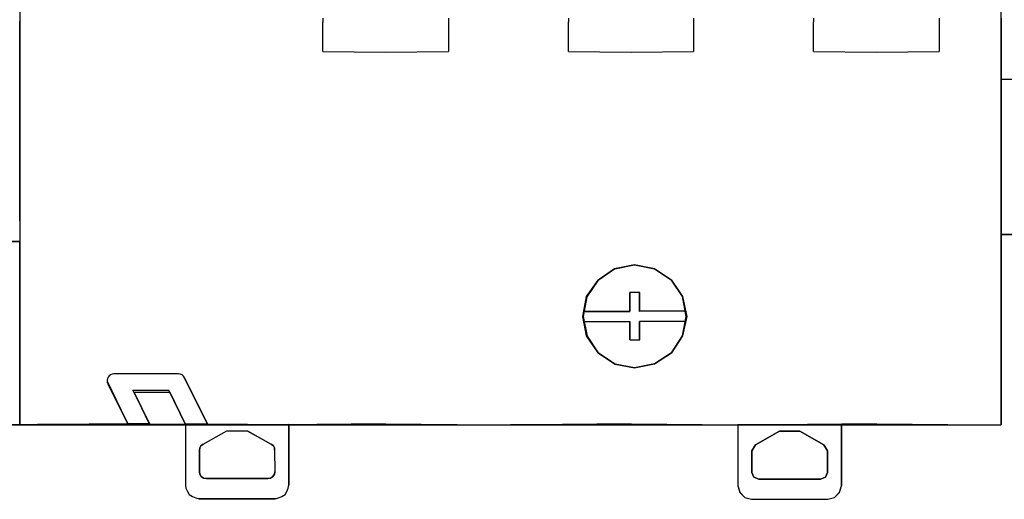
# Model space of a CAD drawing. Header units: millimetres. Extents: x -1290 to 1795, y -4192 to -1311.
# Tile 954 of 1056: x 1470 to 1484, y -2176 to -2169. Entities that reach past the tile are written whole.
import ezdxf

# ---------------------------------------------------------------- set-up
doc = ezdxf.new("R2010")
doc.units = ezdxf.units.MM
doc.layers.add('45', color=7, linetype='Continuous')
doc.layers.add('Aparatura', color=7, linetype='Continuous', lineweight=13)

# ---------------------------------------------------------------- blocks, each defined once
blk = doc.blocks.new('*U261')
at = {"layer": '45', "color": 7}
for points in [[(396.452869, -131.949655), (324.514406, -131.949655), (324.514406, -179.677258), (396.452869, -179.677258), (396.452869, -131.949655)], [(324.516196, -176.742863), (324.516196, -176.107673), (324.516196, -175.669303), (324.516196, -175.400913), (324.516196, -166.24882), (252.559829, -166.24882), (252.559829, -179.677258), (258.495488, -179.677258), (266.058955, -179.677258), (311.844465, -179.677258), (319.416926, -179.677258), (324.516196, -179.677258), (324.516196, -179.364137), (324.516196, -179.068908), (324.516196, -177.369106), (324.516196, -176.742863)], [(371.038365, -168.233742), (369.589989, -167.94735), (368.132617, -168.233742), (366.909144, -169.066071), (366.081501, -170.30114), (365.811617, -171.733104), (366.108489, -173.191917), (366.909144, -174.409086), (368.150609, -175.232465), (369.589989, -175.500958), (371.056357, -175.214566), (372.27983, -174.409086), (373.107474, -173.165067), (373.404346, -171.733104), (373.107474, -170.274291), (372.27983, -169.066071), (371.038365, -168.233742)], [(371.038365, -168.233742), (369.589989, -167.94735), (368.132617, -168.233742), (366.909144, -169.066071), (366.081501, -170.30114), (365.811617, -171.733104), (366.108489, -173.191917), (366.909144, -174.409086), (368.150609, -175.232465), (369.589989, -175.500958), (371.056357, -175.214566), (372.27983, -174.409086), (373.107474, -173.165067), (373.404346, -171.733104), (373.107474, -170.274291), (372.27983, -169.066071), (371.038365, -168.233742)], [(371.038365, -168.233742), (369.589989, -167.94735), (368.132617, -168.233742), (366.909144, -169.066071), (366.081501, -170.30114), (365.811617, -171.733104), (366.108489, -173.191917), (366.909144, -174.409086), (368.150609, -175.232465), (369.589989, -175.500958), (371.056357, -175.214566), (372.27983, -174.409086), (373.107474, -173.165067), (373.404346, -171.733104), (373.107474, -170.274291), (372.27983, -169.066071), (371.038365, -168.233742)], [(336.153678, -175.937261), (331.413071, -175.937261), (331.29613, -175.964102), (331.170194, -176.008837), (331.071244, -176.08936), (330.99928, -176.17883), (330.954303, -176.277247), (330.927316, -176.420399), (330.927316, -176.545657), (330.981289, -176.670915), (332.411567, -179.587636), (333.338099, -179.578689), (334.012759, -179.587636), (332.897322, -177.297205), (335.515, -177.297205), (336.639433, -179.60553), (338.267611, -179.632371), (336.594455, -176.232512), (336.513496, -176.107254), (336.423542, -176.008837), (336.270619, -175.964102), (336.153678, -175.937261)], [(336.153678, -175.937261), (331.413071, -175.937261), (331.29613, -175.964102), (331.170194, -176.008837), (331.071244, -176.08936), (330.99928, -176.17883), (330.954303, -176.277247), (330.927316, -176.420399), (330.927316, -176.545657), (330.981289, -176.670915), (332.411567, -179.587636), (333.338099, -179.578689), (334.012759, -179.587636), (332.897322, -177.297205), (335.515, -177.297205), (336.639433, -179.60553), (338.267611, -179.632371), (336.594455, -176.232512), (336.513496, -176.107254), (336.423542, -176.008837), (336.270619, -175.964102), (336.153678, -175.937261)], [(336.153678, -175.937261), (331.413071, -175.937261), (331.29613, -175.964102), (331.170194, -176.008837), (331.071244, -176.08936), (330.99928, -176.17883), (330.954303, -176.277247), (330.927316, -176.420399), (330.927316, -176.545657), (330.981289, -176.670915), (332.411567, -179.587636), (333.338099, -179.578689), (334.012759, -179.587636), (332.897322, -177.297205), (335.515, -177.297205), (336.639433, -179.60553), (338.267611, -179.632371), (336.594455, -176.232512), (336.513496, -176.107254), (336.423542, -176.008837), (336.270619, -175.964102), (336.153678, -175.937261)], [(336.701297, -184.338788), (336.800231, -184.580466), (336.944135, -184.804241), (337.168985, -184.947458), (337.411823, -185.045919), (337.654661, -185.099625), (343.248931, -185.099625), (343.491769, -185.045919), (343.734607, -184.947458), (343.959457, -184.804241), (344.103361, -184.580466), (344.202295, -184.338788), (344.247265, -184.09711), (344.247265, -179.666353), (343.788571, -179.675304), (342.493434, -179.675304), (341.198298, -179.648451), (338.266253, -179.630549), (336.656326, -179.621598), (336.656326, -179.630549), (336.656326, -184.09711), (336.701297, -184.338788)], [(377.160428, -179.675332), (377.160428, -184.15093), (377.304366, -184.634294), (377.673207, -185.001293), (378.158998, -185.144512), (383.754587, -185.144512), (384.240377, -185.001293), (384.609219, -184.634294), (384.753157, -184.15093), (384.753157, -179.630576), (379.7783, -179.675332), (378.45587, -179.675332), (378.428881, -179.675332), (377.160428, -179.675332)], [(342.710314, -183.614759), (338.193278, -183.614759), (337.99532, -183.587909), (337.824356, -183.47156), (337.725377, -183.301513), (337.680387, -183.131465), (337.680387, -181.547337), (337.725377, -181.377289), (337.797362, -181.234091), (337.950329, -181.108793), (339.704955, -180.115357), (341.198636, -180.115357), (342.953262, -181.108793), (343.106229, -181.234091), (343.178214, -181.377289), (343.19621, -181.547337), (343.223204, -183.131465), (343.178214, -183.301513), (343.079235, -183.47156), (342.908272, -183.587909), (342.710314, -183.614759)], [(378.186279, -181.599379), (378.456134, -181.160835), (380.210193, -180.158448), (381.703392, -180.158448), (383.466446, -181.160835), (383.727306, -181.599379), (383.727306, -183.174557), (383.583383, -183.514652), (383.214581, -183.65785), (378.699004, -183.65785), (378.330201, -183.514652), (378.186279, -183.174557), (378.186279, -181.599379)]]:
    blk.add_lwpolyline(points, close=True, dxfattribs=at)
at = {"layer": '45', "color": 59}
for points in [[(396.452869, -131.949655), (324.514406, -131.949655), (324.514406, -179.677258), (396.452869, -179.677258), (396.452869, -131.949655)], [(324.516196, -176.742863), (324.516196, -176.107673), (324.516196, -175.669303), (324.516196, -175.400913), (324.516196, -166.24882), (252.559829, -166.24882), (252.559829, -179.677258), (258.495488, -179.677258), (266.058955, -179.677258), (311.844465, -179.677258), (319.416926, -179.677258), (324.516196, -179.677258), (324.516196, -179.364137), (324.516196, -179.068908), (324.516196, -177.369106), (324.516196, -176.742863)], [(324.516196, -176.742863), (324.516196, -176.107673), (324.516196, -175.669303), (324.516196, -175.400913), (324.516196, -166.24882), (252.559829, -166.24882), (252.559829, -179.677258), (258.495488, -179.677258), (266.058955, -179.677258), (311.844465, -179.677258), (319.416926, -179.677258), (324.516196, -179.677258), (324.516196, -179.364137), (324.516196, -179.068908), (324.516196, -177.369106), (324.516196, -176.742863)], [(368.132709, -168.233742), (369.590056, -167.94735), (371.038406, -168.233742), (372.27985, -169.066071), (373.107479, -170.274291), (373.404346, -171.733104), (373.107479, -173.165067), (372.27985, -174.409086), (371.056398, -175.214566), (369.590056, -175.500958), (368.150701, -175.232465), (366.909258, -174.409086), (366.072633, -173.165067), (365.784762, -171.733104), (366.072633, -170.274291), (366.909258, -169.066071), (368.123713, -168.233742), (368.132709, -168.233742)], [(371.038365, -168.233742), (369.589989, -167.94735), (368.132617, -168.233742), (366.909144, -169.066071), (366.081501, -170.30114), (365.811617, -171.733104), (366.108489, -173.191917), (366.909144, -174.409086), (368.150609, -175.232465), (369.589989, -175.500958), (371.056357, -175.214566), (372.27983, -174.409086), (373.107474, -173.165067), (373.404346, -171.733104), (373.107474, -170.274291), (372.27983, -169.066071), (371.038365, -168.233742)], [(336.153678, -175.937261), (331.413071, -175.937261), (331.29613, -175.964102), (331.170194, -176.008837), (331.071244, -176.08936), (330.99928, -176.17883), (330.954303, -176.277247), (330.927316, -176.420399), (330.927316, -176.545657), (330.981289, -176.670915), (332.411567, -179.587636), (333.338099, -179.578689), (334.012759, -179.587636), (332.897322, -177.297205), (335.515, -177.297205), (336.639433, -179.60553), (338.267611, -179.632371), (336.594455, -176.232512), (336.513496, -176.107254), (336.423542, -176.008837), (336.270619, -175.964102), (336.153678, -175.937261)], [(336.153678, -175.937261), (331.413071, -175.937261), (331.29613, -175.964102), (331.170194, -176.008837), (331.071244, -176.08936), (330.99928, -176.17883), (330.954303, -176.277247), (330.927316, -176.420399), (330.927316, -176.545657), (330.981289, -176.670915), (332.411567, -179.587636), (333.338099, -179.578689), (334.012759, -179.587636), (332.897322, -177.297205), (335.515, -177.297205), (336.639433, -179.60553), (338.267611, -179.632371), (336.594455, -176.232512), (336.513496, -176.107254), (336.423542, -176.008837), (336.270619, -175.964102), (336.153678, -175.937261)], [(377.160428, -179.675332), (377.160428, -184.15093), (377.304366, -184.634294), (377.673207, -185.001293), (378.158998, -185.144512), (383.754587, -185.144512), (384.240377, -185.001293), (384.609219, -184.634294), (384.753157, -184.15093), (384.753157, -179.630576), (379.7783, -179.675332), (378.45587, -179.675332), (378.428881, -179.675332), (377.160428, -179.675332)], [(378.456134, -181.160835), (378.186279, -181.599379), (378.186279, -183.174557), (378.330201, -183.514652), (378.699004, -183.65785), (383.214581, -183.65785), (383.583383, -183.514652), (383.727306, -183.174557), (383.727306, -181.599379), (383.466446, -181.160835), (381.703392, -180.158448), (380.210193, -180.158448), (378.456134, -181.160835)], [(378.186279, -181.599379), (378.456134, -181.160835), (380.210193, -180.158448), (381.703392, -180.158448), (383.466446, -181.160835), (383.727306, -181.599379), (383.727306, -183.174557), (383.583383, -183.514652), (383.214581, -183.65785), (378.699004, -183.65785), (378.330201, -183.514652), (378.186279, -183.174557), (378.186279, -181.599379)]]:
    blk.add_lwpolyline(points, close=True, dxfattribs=at)
at = {"layer": '45', "color": 139}
for points in [[(324.514406, -145.672553), (324.514406, -150.094835)], [(324.514406, -164.720862), (324.514406, -150.093039)], [(346.737594, -149.850649), (346.737594, -150.146904)], [(346.737594, -152.303282), (346.737594, -150.119971)], [(355.946978, -149.850649), (355.946978, -150.146904)], [(355.946978, -150.119971), (355.946978, -152.303282)], [(364.732057, -149.850649), (364.732057, -150.146904)], [(364.732057, -152.303282), (364.732057, -150.119971)], [(373.914586, -149.850649), (373.914586, -150.146904)], [(373.914586, -150.119971), (373.914586, -152.303282)], [(382.701455, -149.850649), (382.701455, -150.121767)], [(382.701455, -152.303282), (382.701455, -150.119971)], [(391.910839, -149.850649), (391.910839, -150.121767)], [(391.910839, -150.119971), (391.910839, -152.303282)], [(396.451079, -149.850649), (396.451079, -175.696666)], [(346.737594, -152.301487), (351.326173, -152.357147)], [(351.324383, -152.357147), (355.948768, -152.301487)], [(364.732057, -152.301487), (369.329587, -152.357147)], [(369.327797, -152.357147), (373.916376, -152.301487)], [(382.701455, -152.301487), (387.32584, -152.357147)], [(387.32405, -152.357147), (391.912629, -152.301487)], [(324.514406, -164.719066), (324.514406, -175.669734)], [(324.514406, -164.719066), (324.514406, -175.669734)], [(252.559829, -166.24882), (324.516196, -166.24882)], [(396.451079, -179.677258), (396.451079, -166.24882)], [(369.590973, -167.94735), (368.124277, -168.233742), (366.909529, -169.066071), (366.072703, -170.274291), (365.784762, -171.733104), (366.072703, -173.165067), (366.909529, -174.409086), (368.124277, -175.205616), (369.590973, -175.500958)], [(369.590973, -167.94735), (368.133222, -168.233742), (366.90943, -169.066071), (366.081571, -170.30114), (365.811617, -171.733104), (366.108566, -173.191917), (366.90943, -174.409086), (368.151218, -175.232465), (369.590973, -175.500958)], [(369.589183, -175.500958), (371.037918, -175.205616), (372.279691, -174.409086), (373.10754, -173.165067), (373.377491, -171.733104), (373.10754, -170.274291), (372.279691, -169.066071), (371.037918, -168.233742), (369.589183, -167.94735)], [(369.589183, -175.500958), (371.055861, -175.214566), (372.279592, -174.409086), (373.107411, -173.165067), (373.404346, -171.733104), (373.107411, -170.274291), (372.279592, -169.066071), (371.037865, -168.233742), (369.589183, -167.94735)], [(369.959778, -169.987021), (369.22933, -169.987021)], [(369.22933, -170.884764), (369.22933, -169.987021)], [(369.22933, -169.987021), (369.22933, -170.884764)], [(369.959778, -169.987021), (369.22933, -169.987021)], [(369.957988, -169.987021), (369.957988, -170.884764)], [(369.957988, -170.884764), (369.957988, -169.987021)], [(369.22933, -170.882969), (369.22933, -171.349795)], [(369.22933, -171.376727), (369.22933, -170.882969)], [(369.957988, -171.376727), (369.957988, -170.882969)], [(369.957988, -170.882969), (369.957988, -171.376727)], [(365.954842, -171.348), (369.23112, -171.348)], [(365.954842, -171.374932), (369.23112, -171.374932)], [(373.232475, -171.348), (369.957988, -171.348)], [(373.223524, -171.348), (369.957988, -171.376727)], [(365.954842, -172.098513), (369.23112, -172.098513)], [(365.954842, -172.098513), (369.23112, -172.098513)], [(369.22933, -172.098513), (369.22933, -172.565339)], [(369.22933, -172.583294), (369.22933, -172.098513)], [(373.232475, -172.098513), (369.957988, -172.098513)], [(369.957988, -172.565339), (369.957988, -172.098513)], [(373.250378, -172.098513), (369.957988, -172.098513)], [(369.957988, -172.098513), (369.957988, -172.583294)], [(369.22933, -173.461286), (369.22933, -172.563544)], [(369.22933, -172.581498), (369.22933, -173.461286)], [(369.957988, -172.563544), (369.957988, -173.461286)], [(369.957988, -173.461286), (369.957988, -172.581498)], [(369.22933, -173.459491), (369.959778, -173.459491)], [(369.22933, -173.459491), (369.959778, -173.459491)], [(324.514406, -175.400411), (324.514406, -179.070384)], [(324.514406, -175.667938), (324.514406, -179.364844)], [(324.514406, -175.667938), (324.514406, -179.364844)], [(324.514406, -176.106037), (324.514406, -176.743434)], [(324.514406, -176.106037), (324.514406, -176.743434)], [(331.414282, -175.937261), (331.29705, -175.964128), (331.170799, -176.008906), (331.071603, -176.089505), (330.999459, -176.179061), (330.95437, -176.277572), (330.927316, -176.42086), (330.927316, -176.546238), (330.981424, -176.671615)], [(336.153248, -175.937261), (331.412492, -175.937261)], [(336.593665, -176.233516), (336.512444, -176.107832), (336.422197, -176.009081), (336.268778, -175.964194), (336.151457, -175.937261)], [(396.451079, -175.641006), (396.451079, -179.364844)], [(324.514406, -176.741639), (324.514406, -177.370059)], [(324.514406, -176.741639), (324.514406, -177.370059)], [(330.918365, -176.492066), (331.944216, -178.612535)], [(330.981026, -176.66982), (332.413278, -179.589279)], [(336.593665, -176.231721), (338.267611, -179.632371)], [(332.816099, -177.152805), (335.433541, -177.152805)], [(333.528645, -178.612535), (332.816099, -177.152805)], [(332.896664, -177.296444), (335.515895, -177.296444)], [(334.013821, -179.589279), (332.896664, -177.296444)], [(336.162199, -178.612535), (335.433541, -177.152805)], [(336.640214, -179.605439), (335.514105, -177.296444)], [(331.942425, -178.61074), (332.431182, -179.605439)], [(333.526855, -178.61074), (334.022772, -179.605439)], [(336.160409, -178.61074), (336.658117, -179.632371)], [(337.75379, -178.61074), (338.267611, -179.632371)], [(324.516196, -179.675463), (252.559829, -179.675463)], [(324.514406, -179.363048), (324.514406, -179.677258)], [(324.514406, -179.363048), (324.514406, -179.677258)], [(325.812385, -179.64853), (324.514406, -179.677258)], [(325.812385, -179.64853), (324.514406, -179.677258)], [(333.356775, -179.605439), (325.810594, -179.650326)], [(333.354984, -179.605439), (341.198357, -179.650326)], [(336.656326, -179.630576), (336.656326, -184.097744)], [(341.196567, -179.64853), (342.494546, -179.677258)], [(343.788944, -179.675463), (342.492756, -179.675463)], [(351.326173, -179.605439), (343.787154, -179.677258)], [(344.245475, -179.630576), (344.245475, -184.097744)], [(351.324383, -179.605439), (359.19461, -179.677258)], [(359.19282, -179.675463), (360.489008, -179.675463)], [(361.785197, -179.675463), (360.487218, -179.675463)], [(369.329587, -179.605439), (361.783407, -179.677258)], [(369.327797, -179.605439), (377.162218, -179.677258)], [(377.160428, -179.675463), (378.458407, -179.675463)], [(377.160428, -179.675463), (377.160428, -184.151609)], [(379.77966, -179.675463), (378.429762, -179.675463)], [(387.32584, -179.605439), (379.777869, -179.677258)], [(384.751366, -179.621598), (384.751366, -184.151609)], [(387.32405, -179.605439), (395.158471, -179.677258)], [(395.156681, -179.675463), (396.452869, -179.675463)], [(396.451079, -179.363048), (396.451079, -179.677258)], [(337.950725, -181.110056), (339.707024, -180.115357)], [(339.705234, -180.115357), (341.198357, -180.115357)], [(341.196567, -180.115357), (342.952867, -181.110056)], [(378.456616, -181.162125), (380.211126, -180.158448)], [(380.209335, -180.158448), (381.704249, -180.158448)], [(381.702459, -180.158448), (383.46771, -181.162125)], [(337.952515, -181.10826), (337.798309, -181.233944), (337.725742, -181.377583), (337.680387, -181.548154)], [(343.19635, -181.548154), (343.178181, -181.377583), (343.105508, -181.233944), (342.951076, -181.10826)], [(378.458407, -181.160329), (378.186279, -181.602019)], [(383.727306, -181.602019), (383.46592, -181.160329)], [(337.680387, -181.546359), (337.680387, -183.131773)], [(343.194559, -181.546359), (343.223204, -183.131773)], [(378.186279, -181.600223), (378.186279, -183.174864)], [(383.725515, -181.600223), (383.725515, -183.174864)], [(337.680387, -183.129977), (337.725616, -183.300548), (337.82512, -183.47112), (337.99699, -183.587826), (338.195998, -183.614759)], [(342.707593, -183.614759), (342.906601, -183.587826), (343.078471, -183.47112), (343.177975, -183.300548), (343.223204, -183.129977)], [(378.186279, -183.174864), (378.330509, -183.514743), (378.700099, -183.65785)], [(383.213485, -183.65785), (383.583075, -183.514743), (383.727306, -183.174864)], [(338.194208, -183.612963), (342.709384, -183.612963)], [(378.698309, -183.65785), (383.215275, -183.65785)], [(336.656326, -184.095949), (336.701326, -184.337906), (336.800326, -184.579864), (336.944325, -184.803899), (337.169325, -184.947281), (337.412324, -185.045857), (337.655323, -185.099625)], [(343.248269, -185.099625), (343.491268, -185.045857), (343.734267, -184.947281), (343.959266, -184.803899), (344.103265, -184.579864), (344.202265, -184.337906), (344.247265, -184.095949)], [(377.160428, -184.149813), (377.304685, -184.633721), (377.674345, -185.001132), (378.161214, -185.144512)], [(383.75237, -185.144512), (384.239239, -185.001132), (384.608899, -184.633721), (384.753157, -184.149813)], [(337.653532, -185.09783), (343.250059, -185.09783)], [(378.159424, -185.142717), (383.75416, -185.142717)]]:
    blk.add_lwpolyline(points, dxfattribs=at)
blk.add_lwpolyline([(371.038365, -168.233742), (369.589989, -167.94735), (368.132617, -168.233742), (366.909144, -169.066071), (366.081501, -170.30114), (365.811617, -171.733104), (366.108489, -173.191917), (366.909144, -174.409086), (368.150609, -175.232465), (369.589989, -175.500958), (371.056357, -175.214566), (372.27983, -174.409086), (373.107474, -173.165067), (373.404346, -171.733104), (373.107474, -170.274291), (372.27983, -169.066071), (371.038365, -168.233742)], close=True, dxfattribs=at)
blk = doc.blocks.new('*C262')
at = {"layer": '45', "color": 7}
blk.add_lwpolyline([(414.433141, -83.688793), (396.424224, -83.688793), (396.424224, -165.717356), (414.433141, -165.717356), (432.430921, -165.717356), (450.439838, -165.717356), (450.439838, -83.688793), (432.430921, -83.688793), (414.433141, -83.688793)], close=True, dxfattribs=at)
at = {"layer": '45', "color": 139}
for points in [[(414.433141, -83.688793), (396.424224, -83.688793), (396.424224, -165.717356), (414.433141, -165.717356), (432.430921, -165.717356), (450.439838, -165.717356), (450.439838, -83.688793), (432.430921, -83.688793), (414.433141, -83.688793)], [(414.43851, -83.704953), (396.440337, -83.704953), (396.440337, -165.701197), (414.43851, -165.701197), (432.425552, -165.701197), (450.423725, -165.701197), (450.423725, -83.704953), (432.425552, -83.704953), (414.43851, -83.704953)]]:
    blk.add_lwpolyline(points, close=True, dxfattribs=at)
blk.add_lwpolyline([(396.424224, -154.332181), (402.624087, -154.332181)], dxfattribs=at)

msp = doc.modelspace()

# ---------------------------------------------------------------- block references
at = {"layer": 'Aparatura', "color": 7, "lineweight": 13, "xscale": 0.2, "yscale": 0.2, "zscale": 0.2}
for name in ['*U261', '*C262']:
    msp.add_blockref(name, (1404.829, -2139.272), dxfattribs=at)

doc.saveas('drawing.dxf')
